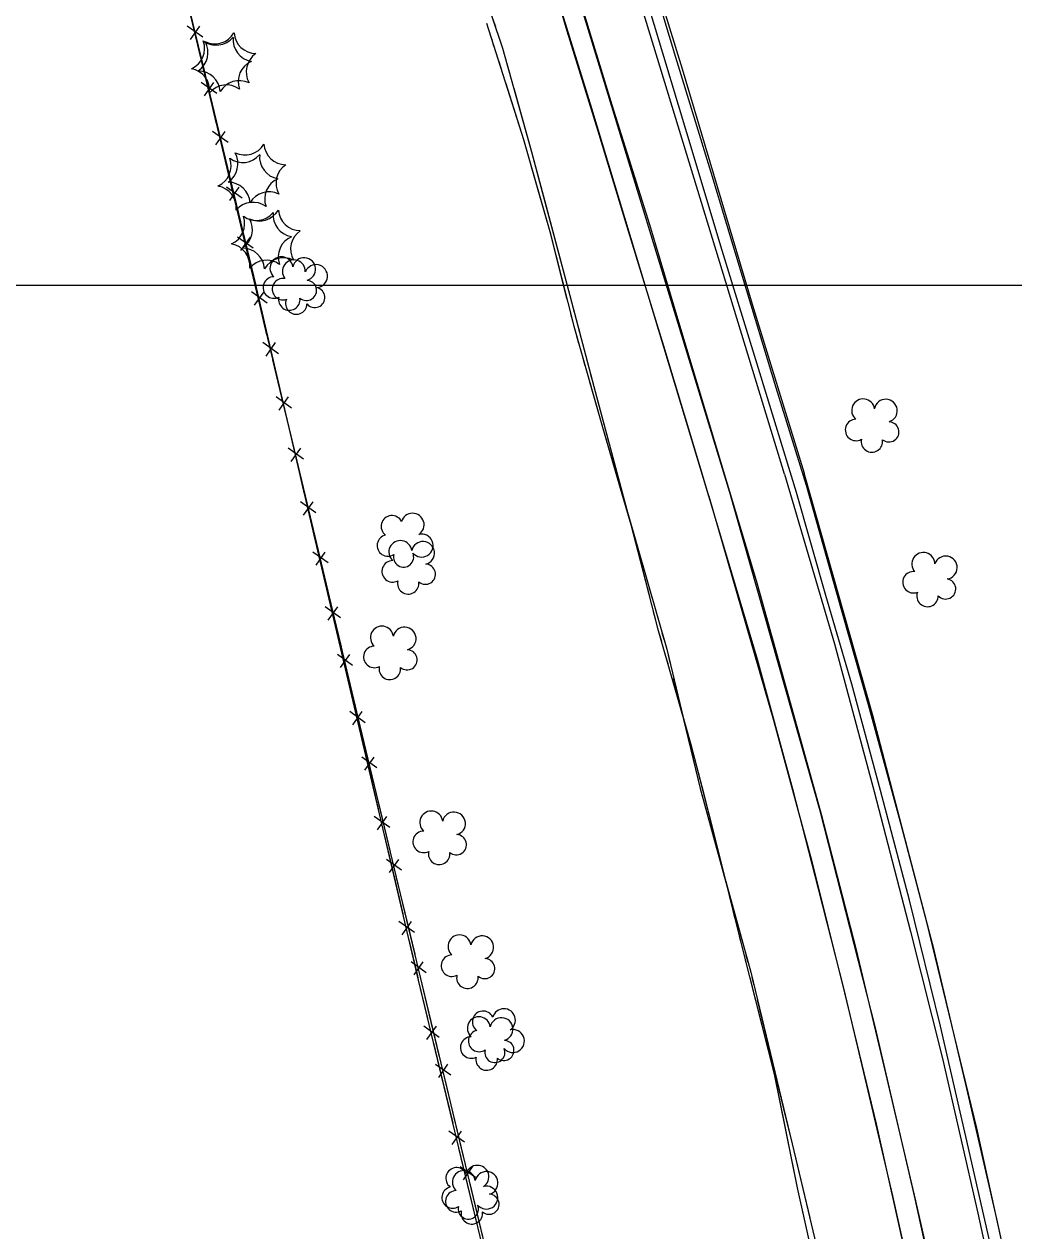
# Model space of a CAD drawing. Extents: x 353423 to 364002, y 127000 to 201942.
# Drawn here: x 361086.4 to 361342.2, y 132755.5 to 133067.5 of the extents above; entities that cross this region are included whole.
import ezdxf

# ---------------------------------------------------------------- set-up
doc = ezdxf.new("R2010")
doc.units = 0
for name, color, linetype in [('E_DTM_SlopeBottom', 7, 'Continuous'), ('E_DTM_SlopeTop', 7, 'Continuous'), ('E_FEN_Generic', 7, 'Continuous'), ('E_LAND_TreeLine', 7, 'Continuous'), ('E_STRUCT_WingWall', 7, 'Continuous')]:
    doc.layers.add(name, color=color, linetype=linetype)

msp = doc.modelspace()

# ---------------------------------------------------------------- linework, layer by layer
at = {"layer": 'E_DTM_SlopeBottom'}
for p, q in [((361132.59, 133064.1), (361128.55, 133066.98)), ((361129.38, 133063.51), (361131.83, 133066.98)), ((361136.18, 133049.55), (361132.16, 133052.4)), ((361132.99, 133048.95), (361135.42, 133052.41)), ((361139.1, 133036.82), (361135.06, 133039.7)), ((361135.89, 133036.23), (361138.34, 133039.7)), ((361142.7, 133022.46), (361138.68, 133025.32)), ((361139.52, 133021.87), (361141.94, 133025.33)), ((361145.61, 133009.53), (361141.57, 133012.42)), ((361142.4, 133008.94), (361144.85, 133012.42)), ((361149.16, 132995.35), (361145.16, 132998.23)), ((361145.97, 132994.78), (361148.42, 132998.22)), ((361152.12, 132982.25), (361148.08, 132985.14)), ((361148.91, 132981.66), (361151.36, 132985.14)), ((361155.49, 132968.21), (361151.49, 132971.1)), ((361152.29, 132967.64), (361154.75, 132971.09)), ((361158.63, 132954.97), (361154.59, 132957.86)), ((361155.41, 132954.38), (361157.87, 132957.86)), ((361161.81, 132941.08), (361157.82, 132943.97)), ((361158.62, 132940.51), (361161.07, 132943.96)), ((361164.96, 132928.15), (361161.04, 132930.95)), ((361161.84, 132927.58), (361164.23, 132930.96)), ((361168.17, 132913.96), (361164.17, 132916.84)), ((361164.98, 132913.39), (361167.43, 132916.83)), ((361171.26, 132901.65), (361167.34, 132904.46)), ((361168.14, 132901.08), (361170.53, 132904.46)), ((361174.54, 132886.84), (361170.53, 132889.71)), ((361171.34, 132886.26), (361173.79, 132889.71)), ((361177.59, 132875.17), (361173.66, 132877.96)), ((361174.47, 132874.59), (361176.85, 132877.97)), ((361180.9, 132859.71), (361176.9, 132862.59)), ((361177.71, 132859.14), (361180.16, 132862.58)), ((361183.95, 132848.68), (361180.02, 132851.48)), ((361180.83, 132848.11), (361183.21, 132851.49)), ((361187.27, 132832.59), (361183.26, 132835.47)), ((361184.07, 132832.02), (361186.52, 132835.46)), ((361190.32, 132822.2), (361186.39, 132824.99)), ((361187.2, 132821.62), (361189.57, 132825.01)), ((361193.7, 132805.49), (361189.68, 132808.35)), ((361190.51, 132804.9), (361192.94, 132808.36)), ((361196.68, 132795.72), (361192.75, 132798.51)), ((361193.56, 132795.14), (361195.94, 132798.52)), ((361200.19, 132778.4), (361196.18, 132781.26)), ((361197.01, 132777.81), (361199.44, 132781.27)), ((361203.04, 132769.24), (361199.12, 132772.03)), ((361199.93, 132768.66), (361202.3, 132772.04))]:
    msp.add_line(p, q, dxfattribs=at)
for points in [[(361233.39, 132631.68), (361210.86, 132726.42), (361188.36, 132820.3), (361161.36, 132935.35), (361145.23, 133004.54), (361114.01, 133134.13), (361092.53, 133221.12), (361028.12, 133229.65), (360992.91, 133235.69)], [(361159.52, 132943.68), (361093.73, 133219.43), (360994.82, 133234.79), (361017.37, 133090.36), (361044.47, 132921.12)], [(361130.56, 133065.42), (361128.23, 133075.1)], [(361133.22, 133054.41), (361130.56, 133065.42)], [(361133.49, 133052.8), (361131.16, 133062.55)], [(361136.13, 133041.72), (361133.49, 133052.8)], [(361137.09, 133038.33), (361134.76, 133048.01)], [(361139.74, 133027.32), (361137.09, 133038.33)], [(361139.99, 133025.52), (361137.67, 133035.27)], [(361142.64, 133014.44), (361139.99, 133025.52)], [(361143.62, 133011.25), (361141.29, 133020.93)], [(361146.24, 133000.23), (361145.23, 133004.54), (361143.62, 133011.25)], [(361146.5, 132998.24), (361144.18, 133007.99)], [(361149.15, 132987.16), (361146.5, 132998.24)], [(361149.99, 132984.12), (361147.73, 132993.82)], [(361152.56, 132973.1), (361149.99, 132984.12)], [(361153.01, 132970.96), (361150.69, 132980.71)], [(361155.66, 132959.88), (361153.01, 132970.96)], [(361156.32, 132956.99), (361154.06, 132966.69)], [(361158.89, 132945.97), (361156.32, 132956.99)], [(361159.52, 132943.68), (361157.19, 132953.43)], [(361105.37, 132514.02), (361163.84, 132514.66), (361261.85, 132512.98), (361234.98, 132630.29), (361208.32, 132739.99), (361173.23, 132886.02), (361159.52, 132943.68)], [(361162.08, 132932.91), (361159.52, 132943.68)], [(361162.65, 132929.86), (361161.36, 132935.35), (361160.38, 132939.56)], [(361165.24, 132918.84), (361162.65, 132929.86)], [(361165.82, 132917.18), (361163.57, 132926.65)], [(361168.38, 132906.42), (361165.82, 132917.18)], [(361169.02, 132902.74), (361166.74, 132912.43)], [(361171.6, 132891.72), (361169.02, 132902.74)], [(361172.12, 132890.68), (361169.87, 132900.15)], [(361174.7, 132879.92), (361173.23, 132886.02), (361172.12, 132890.68)], [(361175.38, 132875.62), (361173.11, 132885.31)], [(361177.97, 132864.59), (361175.38, 132875.62)], [(361178.47, 132864.2), (361176.2, 132873.67)], [(361181.06, 132853.44), (361178.47, 132864.2)], [(361181.75, 132848.49), (361179.47, 132858.19)], [(361184.33, 132837.47), (361181.75, 132848.49)], [(361184.84, 132837.72), (361182.56, 132847.18)], [(361187.42, 132826.96), (361184.84, 132837.72)], [(361188.11, 132821.37), (361185.84, 132831.06)], [(361190.75, 132810.36), (361188.36, 132820.3), (361188.11, 132821.37)], [(361191.2, 132811.24), (361188.93, 132820.7)], [(361193.79, 132800.48), (361191.2, 132811.24)], [(361194.6, 132794.28), (361192.28, 132803.96)], [(361197.24, 132783.27), (361194.6, 132794.28)], [(361197.57, 132784.76), (361195.29, 132794.22)], [(361200.15, 132773.99), (361197.57, 132784.76)], [(361201.09, 132767.18), (361198.77, 132776.87)], [(361203.73, 132756.17), (361201.09, 132767.18)], [(361203.93, 132758.27), (361201.66, 132767.74)], [(361206.52, 132747.51), (361203.93, 132758.27)]]:
    msp.add_lwpolyline(points, dxfattribs=at)
at = {"layer": 'E_DTM_SlopeTop'}
for points in [[(361342.76, 133318.64), (361330.29, 133321.03), (361300.24, 133321.46), (361260.74, 133321.4), (361229.94, 133321.07), (361208.45, 133319.91), (361200.47, 133319.19), (361196.48, 133317.68), (361192.07, 133314.55), (361189.96, 133312.06), (361186.88, 133307.55), (361185.39, 133303.58), (361184.23, 133299.75), (361184.25, 133297.07), (361184.49, 133294.15), (361184.9, 133291.6), (361192.56, 133265.66), (361204.79, 133225.03), (361222.71, 133166.17), (361239.78, 133110.15), (361256.46, 133055.92), (361274.59, 132995.06), (361287.98, 132951.39)], [(361268.84, 132946.34), (361226.82, 133083.77), (361199.84, 133172.42), (361190.3, 133203.25), (361178.33, 133232.38), (361161.82, 133276.2), (361153.77, 133293.64), (361147.8, 133300.05), (361141.72, 133305.11), (361135.39, 133308.84)], [(361263.36, 132945.43), (361233.1, 133045.64), (361214.82, 133104.72), (361197.5, 133161.78), (361187.65, 133193.57), (361182.3, 133210.55), (361174.19, 133232.08), (361165.39, 133253.64), (361156.58, 133276.33), (361149.8, 133290.79), (361143.25, 133300.76), (361135.39, 133308.84)], [(361359.25, 132638.42), (361355.68, 132658.43), (361349.24, 132690.83), (361343.34, 132719.35), (361335.98, 132752.61), (361329.8, 132779.85), (361323.3, 132808.35), (361315.25, 132840.99), (361307.74, 132869.29), (361300.31, 132896.77), (361293.64, 132919.76), (361286.05, 132946.36), (361276.57, 132977.28), (361266.85, 133008.96), (361257.71, 133039.37), (361249.29, 133067.09), (361239.42, 133099.96), (361229.83, 133131.24), (361220.92, 133160.58), (361210.93, 133192.8), (361200.52, 133227.17), (361191.05, 133258.85), (361184.1, 133282.07), (361181.42, 133291.99)], [(361220.18, 133087.79), (361226.66, 133065.73), (361234.66, 133039.88), (361242.18, 133015.14), (361251.63, 132984.26), (361259.92, 132956.79), (361268.29, 132928.79), (361275.83, 132903.27), (361285.01, 132869.71), (361291.65, 132843.86), (361298.25, 132817.83), (361304.49, 132791.7), (361310.85, 132764.49), (361316.95, 132737.05)], [(361344.21, 132729.33), (361337.8, 132758.58), (361330.04, 132792.29), (361321.62, 132828.05), (361313.22, 132860.15), (361304.69, 132891.45), (361296.48, 132920.36), (361288.58, 132948.19), (361280.76, 132973.41), (361272.1, 133002.24), (361263.95, 133029.09), (361254.84, 133058.81), (361246.66, 133086.1)], [(361229.87, 133074.33), (361238.28, 133046.62), (361248.02, 133015.69), (361256.07, 132988.76), (361265.9, 132956.08), (361275.77, 132923.04), (361285.29, 132888.97), (361292.39, 132863.21), (361301.4, 132828.44), (361309.06, 132796.27), (361316.82, 132763.21), (361324.49, 132729.47)], [(361282.95, 132951.1), (361245.4, 133074.2)], [(361282.95, 132951.1), (361295.9, 132907.21), (361306.11, 132869.1), (361315.5, 132832.85), (361323.75, 132799.98), (361332.89, 132760.01), (361342.05, 132718.1)], [(361343.68, 132731.82), (361332.66, 132782.04), (361319.76, 132835.3), (361305.76, 132888.73), (361287.98, 132951.39)], [(361263.36, 132945.43), (361280.1, 132887.52), (361289.88, 132851.29), (361298.48, 132816.98), (361306.62, 132783.09), (361317.32, 132735.17)], [(361382.82, 131645.67), (361383.66, 131706.48), (361384.51, 131786.08), (361385.45, 131845.88), (361386.02, 131923.66), (361386.78, 132008.6), (361387.69, 132086.22), (361388.02, 132124.3), (361387.98, 132159.95), (361386.49, 132215.67), (361384.63, 132267.99), (361381.61, 132321.39), (361377.11, 132378.72), (361372.64, 132427.53), (361367.15, 132475.91), (361360.11, 132527.54), (361351.65, 132583.36), (361339.44, 132654.21), (361329.03, 132707.61), (361316.5, 132764.48), (361306.42, 132807.97), (361292.18, 132864.05), (361268.84, 132946.34)]]:
    msp.add_lwpolyline(points, dxfattribs=at)
at = {"layer": 'E_FEN_Generic'}
for centre, radius, start, end in [((361127.31, 133061.17), 5.72, 294.0698, 19.8347), ((361128.19, 133060.13), 5.72, 303.8513, 29.6162), ((361136.05, 133067.75), 5.72, 234.0698, 319.8347), ((361135.69, 133068.1), 5.72, 243.8513, 329.6162), ((361146.12, 133063.46), 5.72, 174.0698, 259.8347), ((361146.34, 133065.59), 5.72, 183.8513, 269.6163), ((361149.49, 133055.11), 5.72, 123.8513, 209.6162), ((361147.44, 133052.6), 5.72, 114.0698, 199.8347), ((361128.63, 133050.31), 5.72, 354.0698, 79.8347), ((361131.34, 133049.65), 5.72, 3.8513, 89.6162), ((361138.7, 133046.02), 5.72, 54.0698, 139.8347), ((361141.99, 133047.14), 5.72, 63.8513, 149.6162), ((361143.42, 133039.34), 5.72, 243.8513, 329.6162), ((361154.06, 133036.83), 5.72, 183.8513, 269.6163), ((361134.15, 133030.83), 5.72, 294.0698, 19.8347), ((361135.92, 133031.38), 5.72, 303.8513, 29.6162), ((361142.9, 133037.41), 5.72, 234.0698, 319.8347), ((361152.96, 133033.12), 5.72, 174.0698, 259.8347), ((361157.22, 133026.36), 5.72, 123.8513, 209.6162), ((361135.48, 133019.97), 5.72, 354.0698, 79.8347), ((361139.07, 133020.9), 5.72, 3.8513, 89.6162), ((361154.29, 133022.26), 5.72, 114.0698, 199.8347), ((361149.72, 133018.39), 5.72, 63.8513, 149.6162), ((361145.55, 133015.68), 5.72, 54.0698, 139.8347), ((361147.16, 133022.3), 5.72, 243.8513, 329.6162), ((361157.81, 133019.79), 5.72, 183.8513, 269.6163), ((361137.66, 133015.86), 5.72, 294.0698, 19.8347), ((361139.66, 133014.33), 5.72, 303.8513, 29.6162), ((361146.41, 133022.44), 5.72, 234.0698, 319.8347), ((361156.47, 133018.15), 5.72, 174.0698, 259.8347), ((361160.96, 133009.31), 5.72, 123.8513, 209.6162), ((361138.99, 133005), 5.72, 354.0698, 79.8347), ((361157.8, 133007.29), 5.72, 114.0698, 199.8347), ((361142.81, 133003.85), 5.72, 3.8513, 89.6162), ((361153.46, 133001.34), 5.72, 63.8513, 149.6162), ((361152.9, 133004.35), 2.97, 7.0637, 228.2976), ((361158.75, 133004.1), 2.97, 284.7145, 167.6878), ((361149.05, 133000.71), 5.72, 54.0698, 139.8347), ((361156.1, 133003.55), 2.97, 357.2821, 218.516), ((361161.82, 133002.31), 2.97, 274.9329, 157.9062), ((361150.92, 132999.35), 2.78, 90.0346, 297.8076), ((361153.3, 132998.96), 2.78, 80.253, 288.026), ((361159.38, 132998.61), 2.61, 229.4197, 87.3523), ((361161.51, 132996.8), 2.61, 219.6382, 77.5708), ((361154.93, 132996.26), 2.78, 166.7116, 7.7226), ((361156.72, 132995.23), 2.78, 156.93, 357.9411), ((361303.27, 132967.59), 2.97, 8.6794, 229.9133), ((361309.12, 132967.51), 2.97, 286.3302, 169.3035), ((361301.43, 132962.54), 2.78, 91.6503, 299.4233), ((361309.91, 132962.04), 2.61, 231.0355, 88.9681), ((361305.52, 132959.56), 2.78, 168.3273, 9.3384), ((361181.44, 132937.61), 2.78, 25.9259, 233.6989), ((361186.8, 132938.02), 2.97, 302.955, 164.1889), ((361180.41, 132932.66), 2.78, 102.6029, 303.614), ((361189.13, 132932.65), 2.97, 220.6058, 103.5791), ((361183.63, 132930.98), 2.97, 7.0637, 228.2976), ((361189.48, 132930.73), 2.97, 284.7145, 167.6878), ((361181.65, 132925.98), 2.78, 90.0346, 297.8076), ((361184.47, 132929.68), 2.61, 165.311, 23.2437), ((361318.83, 132927.89), 2.97, 0.3008, 221.5347), ((361324.61, 132926.95), 2.97, 277.9516, 160.9249), ((361190.11, 132925.24), 2.61, 229.4197, 87.3523), ((361316.28, 132923.16), 2.78, 83.2717, 291.0447), ((361185.66, 132922.89), 2.78, 166.7116, 7.7226), ((361324.6, 132921.43), 2.61, 222.6568, 80.5894), ((361319.89, 132919.61), 2.78, 159.9487, 0.9597), ((361178.87, 132908.85), 2.97, 7.0637, 228.2976), ((361184.72, 132908.6), 2.97, 284.7145, 167.6878), ((361176.9, 132903.85), 2.78, 90.0346, 297.8076), ((361185.36, 132903.11), 2.61, 229.4197, 87.3523), ((361180.9, 132900.76), 2.78, 166.7116, 7.7226), ((361191.63, 132861.03), 2.97, 7.0637, 228.2976), ((361197.48, 132860.78), 2.97, 284.7145, 167.6878), ((361189.66, 132856.03), 2.78, 90.0346, 297.8076), ((361198.12, 132855.29), 2.61, 229.4197, 87.3523), ((361193.66, 132852.94), 2.78, 166.7116, 7.7226), ((361198.93, 132829.01), 2.97, 7.0637, 228.2976), ((361204.78, 132828.76), 2.97, 284.7145, 167.6878), ((361196.96, 132824.01), 2.78, 90.0346, 297.8076), ((361205.42, 132823.27), 2.61, 229.4197, 87.3523), ((361200.96, 132820.91), 2.78, 166.7116, 7.7226), ((361203.92, 132807.85), 2.97, 7.0637, 228.2976), ((361205.03, 132809.52), 2.78, 25.9259, 233.6989), ((361209.77, 132807.6), 2.97, 284.7145, 167.6878), ((361210.39, 132809.92), 2.97, 302.955, 164.1889), ((361203.99, 132804.56), 2.78, 102.6029, 303.614), ((361212.72, 132804.55), 2.97, 220.6058, 103.5791), ((361201.94, 132802.85), 2.78, 90.0346, 297.8076), ((361210.4, 132802.11), 2.61, 229.4197, 87.3523), ((361208.06, 132801.58), 2.61, 165.311, 23.2437), ((361205.95, 132799.75), 2.78, 166.7116, 7.7226), ((361198.18, 132769.03), 2.78, 25.9259, 233.6989), ((361200.06, 132768.08), 2.97, 7.0637, 228.2976), ((361203.54, 132769.43), 2.97, 302.955, 164.1889), ((361205.91, 132767.83), 2.97, 284.7145, 167.6878), ((361197.15, 132764.07), 2.78, 102.6029, 303.614), ((361205.87, 132764.06), 2.97, 220.6058, 103.5791), ((361198.08, 132763.09), 2.78, 90.0346, 297.8076), ((361206.54, 132762.35), 2.61, 229.4197, 87.3523), ((361201.21, 132761.09), 2.61, 165.311, 23.2437), ((361202.09, 132759.99), 2.78, 166.7116, 7.7226)]:
    msp.add_arc(centre, radius, start, end, dxfattribs=at)
at = {"layer": 'E_LAND_TreeLine'}
msp.add_line((360000, 133000), (364000, 133000), dxfattribs=at)
msp.add_line((360000, 133000), (364000, 133000), dxfattribs=at)
at = {"layer": 'E_STRUCT_WingWall'}
for points in [[(360911.75, 133295.33), (360965.73, 133292.79), (361006.68, 133292.2), (361047.2, 133292.55), (361082.56, 133292.52), (361104.92, 133291.64), (361122.77, 133287.93), (361132.63, 133279.83), (361141.59, 133267.2), (361146.39, 133257.31), (361154.28, 133232.66), (361164.6, 133202.21), (361174.35, 133171.79), (361183.34, 133145.48), (361193.72, 133110.92), (361201.84, 133085.64), (361210.05, 133061.23), (361217.53, 133034.48), (361227.41, 132997.31), (361233.63, 132973.8), (361242.15, 132941.85)], [(361205.9, 133067.7), (361215.48, 133037.63), (361222.24, 133013.81), (361228.45, 132989.4), (361235.74, 132963.82), (361243.17, 132938.12), (361250.11, 132911.33), (361258.76, 132881.25), (361264.9, 132857.09), (361272.24, 132827.58), (361280.24, 132795.97), (361286.19, 132766.6), (361292.17, 132739.97)], [(361207.53, 133068.73), (361208.19, 133066.76)], [(361207.15, 133063.78), (361207.75, 133061.88)], [(361209.51, 133062.84), (361210.05, 133061.23), (361210.15, 133060.87)], [(361208.97, 133058.07), (361209.58, 133056.16)], [(361211.27, 133056.88), (361211.83, 133054.89)], [(361210.79, 133052.35), (361215.48, 133037.63), (361219.18, 133024.59)], [(361212.94, 133050.9), (361217.53, 133034.48), (361220.86, 133021.93)], [(361219.18, 133024.59), (361222.24, 133013.81), (361226.62, 132996.57)], [(361220.86, 133021.93), (361227.41, 132997.31), (361228.58, 132992.89)], [(361227.61, 132992.69), (361228.1, 132990.75)], [(361229.64, 132988.88), (361230.17, 132986.87)], [(361229.16, 132986.9), (361229.71, 132984.97)], [(361231.23, 132982.87), (361231.76, 132980.86)], [(361230.8, 132981.13), (361231.35, 132979.2)], [(361232.82, 132976.86), (361233.35, 132974.85)], [(361232.45, 132975.36), (361235.74, 132963.82), (361240.46, 132947.48)], [(361234.41, 132970.85), (361242.15, 132941.85)], [(361240.46, 132947.48), (361243.17, 132938.12), (361248, 132919.48)], [(361242.15, 132941.85), (361252.49, 132905.82), (361261.12, 132869.83), (361274.19, 132822.33), (361284.89, 132777.95), (361293.51, 132741.7)], [(361242.15, 132941.85), (361250.16, 132913.95)], [(361249, 132915.61), (361249.5, 132913.67)], [(361251.26, 132910.1), (361251.82, 132908.18)], [(361250.54, 132909.81), (361251.1, 132907.89)], [(361252.2, 132904.05), (361252.76, 132902.12)], [(361252.85, 132904.32), (361253.32, 132902.37)], [(361253.86, 132898.28), (361258.76, 132881.25), (361261.54, 132870.32)], [(361254.25, 132898.48), (361254.72, 132896.53)], [(361255.65, 132892.64), (361261.12, 132869.83), (361262.6, 132864.47)], [(361261.54, 132870.32), (361264.9, 132857.09), (361268.6, 132842.19)], [(361262.6, 132864.47), (361270.29, 132836.5)], [(361269.57, 132838.31), (361270.05, 132836.37)], [(361271.02, 132832.49), (361271.5, 132830.55)], [(361271.36, 132832.64), (361271.89, 132830.71)], [(361272.47, 132826.67), (361272.96, 132824.73)], [(361272.95, 132826.85), (361273.48, 132824.92)], [(361273.94, 132820.85), (361280.24, 132795.97), (361280.91, 132792.7)], [(361274.5, 132821.05), (361274.97, 132819.11)], [(361275.91, 132815.22), (361282.7, 132787.03)], [(361280.91, 132792.7), (361286.19, 132766.6), (361286.71, 132764.29)], [(361282.7, 132787.03), (361284.89, 132777.95), (361289.44, 132758.82)], [(361287.59, 132760.39), (361288.03, 132758.44)]]:
    msp.add_lwpolyline(points, dxfattribs=at)

doc.saveas('drawing.dxf')
